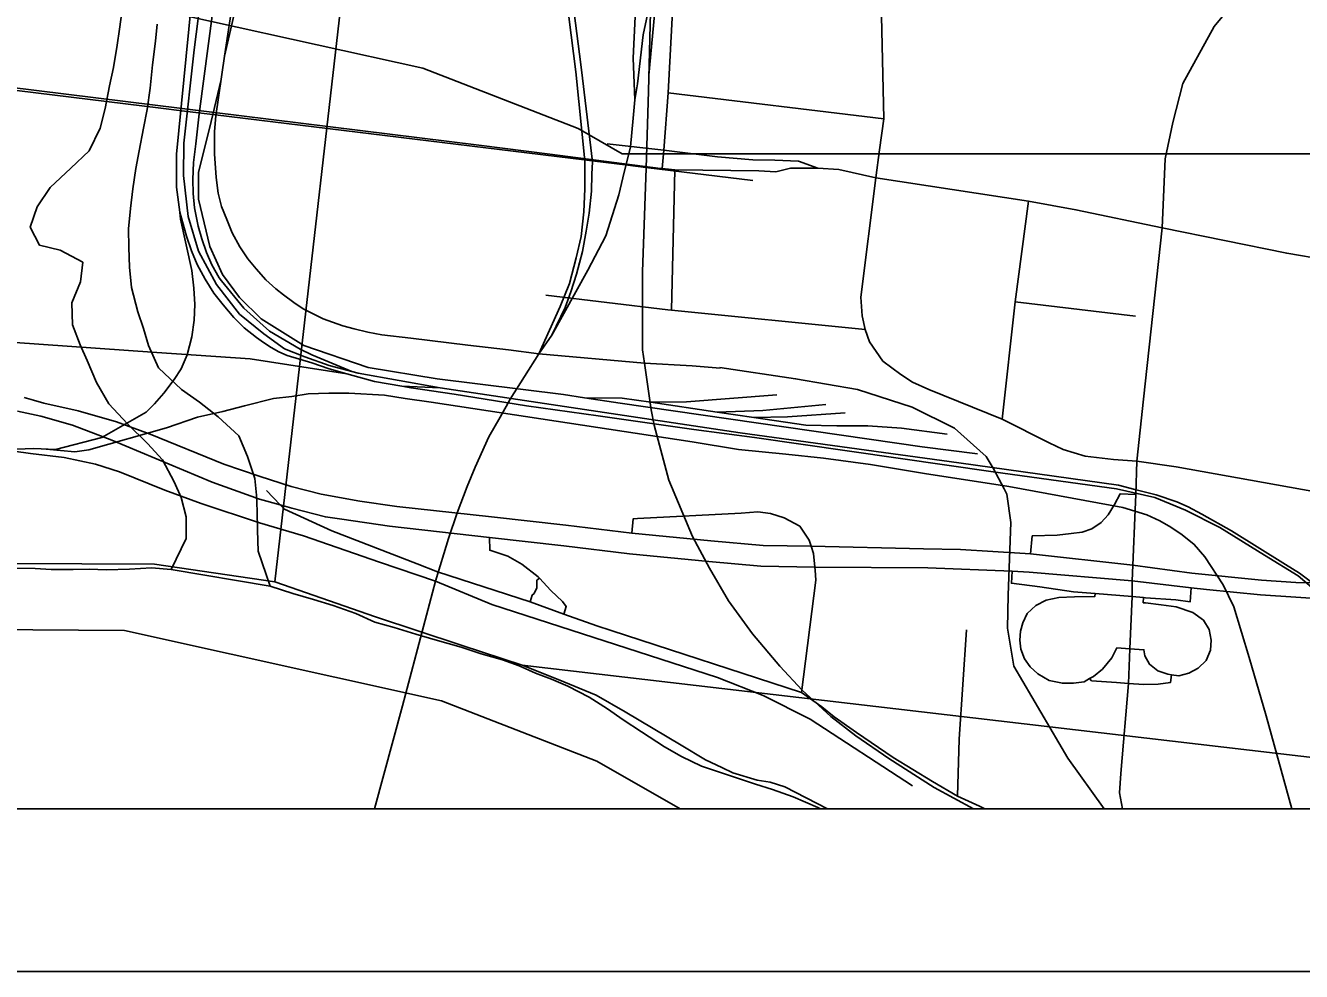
# Model space of a CAD drawing. Extents: x -8.2 to 38.5, y -0.1 to 21.9.
# Drawn here: x 5.256 to 6.041, y 13.864 to 14.446 of the extents above; entities that cross this region are included whole.
import ezdxf

# ---------------------------------------------------------------- set-up
doc = ezdxf.new("R2010")
doc.units = 0
for name, color, linetype in [('Default', 7, 'Continuous'), ('GM_X_Adjacent_County_Text', 7, 'Continuous'), ('GM_X_Airport_Location_Class_1', 7, 'Continuous'), ('GM_X_Airport_Location_Class_3', 7, 'Continuous'), ('GM_X_Interstate_Location', 7, 'Continuous'), ('GM_X_Minor_River', 7, 'Continuous'), ('GM_X_Section', 7, 'Continuous'), ('GM_X_Township', 7, 'Continuous'), ('GM_X_Township_ROW', 7, 'Continuous'), ('GM_X_Township_Subdivision_Text', 7, 'Continuous'), ('GM_X_Township_Text', 7, 'Continuous'), ('GM_X_US_Location', 7, 'Continuous')]:
    doc.layers.add(name, color=color, linetype=linetype)

msp = doc.modelspace()

# ---------------------------------------------------------------- linework, layer by layer
at = {"layer": 'Default'}
for points in [[(3.4133, 14.36735), (4.82348, 14.36735), (4.82604, 14.37009), (4.92092, 14.42469), (5.00928, 14.45261), (5.10793, 14.46474), (5.30561, 14.46322), (5.50064, 14.41998), (5.59627, 14.38282), (5.62337, 14.36735), (7.78583, 14.36735), (7.81753, 14.393), (7.93419, 14.50672), (8.01002, 14.58066), (8.07899, 14.67657), (8.19078, 14.868), (8.23777, 14.96505), (8.37153, 15.16559), (8.44919, 15.25329), (8.71106, 15.55038), (8.80997, 15.62884), (8.90733, 15.68039), (8.96338, 15.71646), (8.96338, 21.16735)], [(3.40948, 13.96446), (4.82348, 13.96446), (4.82604, 13.9672), (4.92092, 14.02181), (5.0207, 14.06353), (5.11936, 14.07566), (5.31704, 14.07413), (5.51207, 14.0309), (5.6077, 13.99373), (5.65897, 13.96446), (7.78149, 13.96446)]]:
    msp.add_lwpolyline(points, dxfattribs=at)
for points in [[(6.31837, 13.96446), (6.45347, 13.96446), (6.53061, 14.97169), (5.52081, 15.07436), (5.40957, 14.10413), (5.47158, 14.08263), (5.52421, 14.06514), (5.56181, 14.05291)], [(5.74966, 13.96446), (6.31837, 13.96446), (5.56181, 14.05291), (5.58396, 14.04407), (5.60723, 14.03445), (5.62517, 14.02419), (5.65955, 14.0037), (5.6745, 13.99465), (5.68462, 13.98987), (5.69136, 13.98669), (5.70641, 13.98217), (5.71433, 13.98085), (5.72336, 13.978)]]:
    msp.add_lwpolyline(points, close=True, dxfattribs=at)
at = {"layer": 'GM_X_Adjacent_County_Text'}
msp.add_lwpolyline([(5.52081, 15.07436), (5.40957, 14.10413), (5.33557, 14.11491), (5.29088, 14.11518), (5.21701, 14.11536), (5.19805, 14.11427), (5.18025, 14.1143), (5.14275, 14.11478), (5.12569, 14.11404), (5.09992, 14.11349), (5.08436, 14.11233), (5.06348, 14.11016), (5.05436, 14.10885), (5.04294, 14.10646), (4.41663, 14.18293), (4.5212, 15.1931)], close=True, dxfattribs=at)
at = {"layer": 'GM_X_Airport_Location_Class_1'}
for p, q in [((5.86326, 14.11064), (5.8737, 14.11009)), ((5.97342, 14.10032), (5.98292, 14.09937))]:
    msp.add_line(p, q, dxfattribs=at)
for points in [[(5.25121, 14.20899), (5.26562, 14.20593), (5.28513, 14.20053), (5.30931, 14.19112), (5.37095, 14.16546), (5.40011, 14.15494), (5.4129, 14.15139), (5.42004, 14.14941), (5.44072, 14.14405), (5.45077, 14.14259)], [(5.45077, 14.14259), (5.48003, 14.13833), (5.54167, 14.13132)], [(5.54167, 14.13132), (5.58744, 14.12615), (5.62786, 14.12135), (5.67659, 14.11655), (5.7087, 14.11378), (5.7418, 14.11315), (5.8115, 14.11268), (5.86326, 14.11064)], [(5.8737, 14.11009), (5.93716, 14.10474), (5.97342, 14.10032)], [(5.98292, 14.09937), (6.01619, 14.09607), (6.0627, 14.09311), (6.0968, 14.09507), (6.10812, 14.09617)]]:
    msp.add_lwpolyline(points, dxfattribs=at)
at = {"layer": 'GM_X_Airport_Location_Class_3'}
for p, q in [((5.86326, 14.11064), (5.8737, 14.11009)), ((5.97342, 14.10032), (5.98292, 14.09937))]:
    msp.add_line(p, q, dxfattribs=at)
for points in [[(5.25532, 14.21736), (5.26114, 14.21578), (5.26741, 14.214), (5.28845, 14.2092), (5.31207, 14.20256), (5.33275, 14.19499), (5.37815, 14.17654), (5.39993, 14.16897), (5.41967, 14.16269), (5.43813, 14.15808), (5.46194, 14.15365), (5.48464, 14.15033), (5.54296, 14.14405), (5.58874, 14.13888), (5.62916, 14.13409), (5.67788, 14.12929), (5.70999, 14.12652), (5.73958, 14.12595), (5.80874, 14.1243), (5.83144, 14.12393), (5.85137, 14.12283), (5.87467, 14.12122), (5.93758, 14.11434), (5.97392, 14.10935), (6.01669, 14.1051), (6.03796, 14.10363), (6.06343, 14.10345)], [(5.25121, 14.20899), (5.26562, 14.20593), (5.28513, 14.20053), (5.30931, 14.19112), (5.37095, 14.16546), (5.40011, 14.15494), (5.4129, 14.15139), (5.42004, 14.14941), (5.44072, 14.14405), (5.45077, 14.14259)], [(5.45077, 14.14259), (5.48003, 14.13833), (5.54167, 14.13132)], [(5.54167, 14.13132), (5.58744, 14.12615), (5.62786, 14.12135), (5.67659, 14.11655), (5.7087, 14.11378), (5.7418, 14.11315), (5.8115, 14.11268), (5.86326, 14.11064)], [(5.8737, 14.11009), (5.93716, 14.10474), (5.97342, 14.10032)], [(5.98292, 14.09937), (6.01619, 14.09607), (6.0627, 14.09311), (6.0968, 14.09507), (6.10812, 14.09617)]]:
    msp.add_lwpolyline(points, dxfattribs=at)
at = {"layer": 'GM_X_Interstate_Location'}
for points in [[(5.93947, 14.15786), (5.92967, 14.15812), (5.92637, 14.1516), (5.9223, 14.14527), (5.91811, 14.14054), (5.91238, 14.1366), (5.90635, 14.13473), (5.89968, 14.13381), (5.89097, 14.1328), (5.87564, 14.13235), (5.87467, 14.12122)], [(5.74255, 14.10508), (5.74199, 14.11118), (5.7418, 14.11315), (5.741, 14.12154), (5.73958, 14.12595), (5.73838, 14.12965), (5.73263, 14.13827), (5.72297, 14.1435), (5.71461, 14.14611), (5.70677, 14.14716), (5.69658, 14.14638), (5.63282, 14.14298), (5.63003, 14.14273), (5.62916, 14.13409)], [(5.54167, 14.13132), (5.54181, 14.12352), (5.55285, 14.11997), (5.56148, 14.11501), (5.57167, 14.10716), (5.57235, 14.10644), (5.57951, 14.0988), (5.58656, 14.092), (5.58892, 14.08886), (5.58746, 14.08427)], [(5.86326, 14.11064), (5.86286, 14.10326), (5.88042, 14.10096), (5.90115, 14.09798), (5.9143, 14.09682)], [(5.57235, 14.10644), (5.57089, 14.10507), (5.57089, 14.10037), (5.56906, 14.09697), (5.56801, 14.09592), (5.56667, 14.09175)], [(5.93562, 14.06296), (5.92779, 14.06349), (5.92458, 14.05726), (5.91888, 14.05035), (5.91335, 14.04595), (5.9109, 14.04454), (5.90767, 14.04268), (5.90101, 14.04176), (5.89419, 14.04176), (5.88611, 14.04345), (5.87911, 14.04756), (5.87438, 14.05174), (5.87085, 14.05676), (5.86874, 14.06259), (5.86797, 14.06811), (5.86835, 14.07378), (5.86983, 14.07891), (5.87249, 14.08465), (5.87782, 14.08953), (5.88419, 14.09274), (5.89204, 14.09449), (5.90162, 14.09476), (5.91415, 14.09505), (5.9143, 14.09682)], [(5.9143, 14.09682), (5.93713, 14.09497), (5.94417, 14.09442)], [(5.94417, 14.09442), (5.94393, 14.09124), (5.9454, 14.09108), (5.955, 14.09004), (5.96424, 14.08874), (5.97447, 14.08532), (5.98098, 14.08056), (5.98447, 14.07486), (5.98584, 14.06817), (5.98543, 14.06205), (5.98272, 14.05563), (5.97786, 14.05095), (5.97197, 14.04793), (5.96594, 14.04629), (5.9613, 14.04691), (5.95917, 14.0472), (5.95295, 14.04943), (5.94776, 14.05343), (5.94489, 14.05867), (5.94437, 14.06236), (5.93562, 14.06296)], [(5.94417, 14.09442), (5.94527, 14.09433), (5.964, 14.09302), (5.97287, 14.09188), (5.97342, 14.10032)], [(5.93487, 14.0416), (5.9276, 14.04211), (5.9122, 14.04314), (5.9109, 14.04454)], [(5.9613, 14.04691), (5.96065, 14.04209), (5.95308, 14.04123), (5.94437, 14.04097), (5.93487, 14.0416)]]:
    msp.add_lwpolyline(points, dxfattribs=at)
at = {"layer": 'GM_X_Minor_River'}
msp.add_line((5.34587, 14.11169), (5.4067, 14.10142), dxfattribs=at)
for points in [[(5.31534, 14.45451), (5.31394, 14.44391), (5.31255, 14.43408), (5.31031, 14.42047), (5.30776, 14.40914), (5.30513, 14.39516), (5.30217, 14.38309), (5.29538, 14.36922), (5.28411, 14.35849), (5.27129, 14.34667), (5.26341, 14.33472), (5.25892, 14.3223), (5.26471, 14.31115), (5.27754, 14.30816), (5.29139, 14.3006), (5.28995, 14.28849), (5.2847, 14.27572), (5.28512, 14.26204), (5.28974, 14.24977), (5.29406, 14.24017), (5.29979, 14.22674), (5.30743, 14.21364), (5.31888, 14.2012), (5.33111, 14.18913), (5.34034, 14.17902), (5.34759, 14.16555), (5.35191, 14.15595), (5.35502, 14.14411), (5.35507, 14.13082), (5.34587, 14.11169)], [(5.4067, 14.10142), (5.39927, 14.12287), (5.39883, 14.13579), (5.39874, 14.14755), (5.39823, 14.15744), (5.39735, 14.16771), (5.39275, 14.18111), (5.38738, 14.19378), (5.37477, 14.20549), (5.36323, 14.21451), (5.35205, 14.22238), (5.33796, 14.23565), (5.33185, 14.24947), (5.3287, 14.2598), (5.32516, 14.27014), (5.32136, 14.28504), (5.32015, 14.2976), (5.3197, 14.30976), (5.3196, 14.32115), (5.32067, 14.33365), (5.32211, 14.34576), (5.32394, 14.35824), (5.32611, 14.3692), (5.32874, 14.38318), (5.33091, 14.39451), (5.33276, 14.40775), (5.33426, 14.42214), (5.33614, 14.43652), (5.33716, 14.44712)]]:
    msp.add_lwpolyline(points, dxfattribs=at)
at = {"layer": 'GM_X_Section'}
msp.add_lwpolyline([(2.16338, 13.96446), (4.82348, 13.96446), (4.82604, 13.9672), (4.92092, 14.02181), (5.0207, 14.06353), (5.11936, 14.07566), (5.31704, 14.07413), (5.51207, 14.0309), (5.6077, 13.99373), (5.65897, 13.96446), (7.78149, 13.96446)], dxfattribs=at)
at = {"layer": 'GM_X_Township'}
for p, q in [((2.16338, 13.96446), (8.96338, 13.96446)), ((2.06338, 13.86446), (9.06338, 13.86446))]:
    msp.add_line(p, q, dxfattribs=at)
at = {"layer": 'GM_X_Township_ROW'}
msp.add_line((5.4067, 14.10142), (5.34587, 14.11169), dxfattribs=at)
for points in [[(5.34587, 14.11169), (5.33376, 14.11275), (5.32008, 14.11196), (5.30603, 14.11155), (5.29541, 14.11183), (5.28554, 14.11169), (5.27188, 14.11166), (5.26203, 14.11229), (5.25066, 14.11258)], [(5.74526, 13.96446), (5.74364, 13.96535), (5.72863, 13.9718), (5.71584, 13.9763), (5.7053, 13.9796), (5.69552, 13.98289), (5.68197, 13.9874), (5.67219, 13.99069), (5.65981, 13.9967), (5.64934, 14.00265), (5.63515, 14.01175), (5.62395, 14.01924), (5.61426, 14.02594), (5.60305, 14.03306), (5.58994, 14.03984), (5.57981, 14.04427), (5.57003, 14.04794), (5.5599, 14.05237), (5.54975, 14.05604), (5.53656, 14.0598), (5.52414, 14.0639), (5.50832, 14.06848), (5.49626, 14.07182), (5.48309, 14.07595), (5.47103, 14.07929), (5.4594, 14.08452), (5.44548, 14.08943), (5.43343, 14.09315), (5.42063, 14.09689), (5.4067, 14.10142)]]:
    msp.add_lwpolyline(points, dxfattribs=at)
at = {"layer": 'GM_X_Township_Subdivision_Text'}
for p, q in [((5.65158, 14.40474), (5.78441, 14.38889)), ((5.64797, 14.35822), (5.64885, 14.36962)), ((5.65376, 14.27114), (5.65569, 14.35756)), ((5.86505, 14.27629), (5.93925, 14.26748))]:
    msp.add_line(p, q, dxfattribs=at)
for points in [[(5.64885, 14.36962), (5.65158, 14.40474), (5.65591, 14.48549)], [(5.85705, 14.20404), (5.86505, 14.27629), (5.87344, 14.33816)], [(5.57626, 14.28045), (5.65136, 14.27142), (5.65376, 14.27114), (5.77288, 14.25917)], [(5.82963, 13.97231), (5.83078, 14.00738), (5.83529, 14.0746)]]:
    msp.add_lwpolyline(points, dxfattribs=at)
at = {"layer": 'GM_X_Township_Text'}
for p, q in [((5.77932, 14.35263), (5.78174, 14.36986)), ((5.57871, 14.3671), (5.64698, 14.35834)), ((5.64698, 14.35834), (5.64797, 14.35822)), ((5.95558, 14.32175), (5.94419, 14.21651)), ((5.73364, 14.03602), (5.74255, 14.10508))]:
    msp.add_line(p, q, dxfattribs=at)
for points in [[(5.78174, 14.36986), (5.78441, 14.38889), (5.7808, 14.54275)], [(6.01842, 14.48283), (5.98761, 14.4456), (5.96836, 14.41057), (5.96221, 14.38663), (5.95753, 14.3643), (5.95558, 14.32175)], [(5.13488, 14.42194), (5.53518, 14.37269), (5.57871, 14.3671)], [(5.74364, 14.35856), (5.73173, 14.36272), (5.7173, 14.36351), (5.70377, 14.36369), (5.68205, 14.36547), (5.64885, 14.36962), (5.61404, 14.37348)], [(5.64797, 14.35822), (5.65569, 14.35756), (5.70751, 14.35675), (5.71783, 14.35621), (5.72691, 14.35853), (5.74364, 14.35856), (5.75666, 14.35759), (5.77932, 14.35263)], [(6.10367, 14.14985), (5.96419, 14.17491), (5.94005, 14.17824), (5.92567, 14.1793), (5.90817, 14.18146), (5.89478, 14.18556), (5.88608, 14.18947), (5.85705, 14.20404), (5.81205, 14.22228), (5.80191, 14.22681), (5.79478, 14.23158), (5.78362, 14.23981), (5.77557, 14.25165), (5.77288, 14.25917), (5.77092, 14.26777), (5.77024, 14.27921), (5.77932, 14.35263)], [(5.77932, 14.35263), (5.87344, 14.33816), (5.90252, 14.33289), (5.95558, 14.32175)], [(5.95558, 14.32175), (6.03232, 14.30613), (6.05624, 14.3021), (6.14742, 14.29239)], [(5.94419, 14.21651), (5.94005, 14.17824), (5.93947, 14.15786), (5.93906, 14.14839)], [(5.40436, 14.16019), (5.4129, 14.15139), (5.41549, 14.14871), (5.44459, 14.1354), (5.49707, 14.11513)], [(5.93906, 14.14839), (5.93758, 14.11434), (5.93716, 14.10474), (5.93713, 14.09497), (5.93562, 14.06296), (5.93487, 14.0416)], [(5.49707, 14.11513), (5.5097, 14.11025), (5.56667, 14.09175), (5.58746, 14.08427), (5.60766, 14.07705), (5.61652, 14.07417)], [(5.61652, 14.07417), (5.73364, 14.03602), (5.74627, 14.02722), (5.75384, 14.02097), (5.76748, 14.01144), (5.79017, 13.99615), (5.81418, 13.98119), (5.82963, 13.97231), (5.84311, 13.96606), (5.84657, 13.96446)], [(5.93487, 14.0416), (5.93027, 13.9862), (5.92942, 13.97428), (5.93117, 13.96446)]]:
    msp.add_lwpolyline(points, dxfattribs=at)
at = {"layer": 'GM_X_US_Location'}
for p, q in [((5.38431, 14.4656), (5.37866, 14.42747)), ((5.35229, 14.39376), (5.36269, 14.39249)), ((5.36269, 14.39249), (5.37298, 14.39124)), ((5.37298, 14.39124), (5.6, 14.36353)), ((5.6, 14.36353), (5.6048, 14.36295)), ((5.6048, 14.36295), (5.62685, 14.36026)), ((5.62685, 14.36026), (5.63784, 14.35892)), ((5.63784, 14.35892), (5.70376, 14.35087)), ((5.68174, 14.20845), (5.64087, 14.21451)), ((5.70432, 14.2051), (5.68174, 14.20845)), ((5.85163, 14.17391), (5.85837, 14.16124))]:
    msp.add_line(p, q, dxfattribs=at)
for points in [[(5.35102, 14.33142), (5.349, 14.34677), (5.3491, 14.36714), (5.36851, 14.56467), (5.37499, 14.62976), (5.37688, 14.71451), (5.37933, 14.83752), (5.38195, 14.9068), (5.39872, 15.04748), (5.40976, 15.13269), (5.43083, 15.25447), (5.45318, 15.36549), (5.46469, 15.41851), (5.47332, 15.45982), (5.48216, 15.50256), (5.49156, 15.54634), (5.4931, 15.55783), (5.49361, 15.56855), (5.49361, 15.58618), (5.49271, 15.59882)], [(5.51128, 14.2234), (5.46079, 14.23235), (5.44297, 14.23704), (5.42803, 14.24251), (5.41561, 14.24745), (5.40285, 14.25657), (5.38773, 14.26873), (5.37375, 14.28698), (5.36257, 14.30753), (5.35616, 14.32874), (5.35337, 14.3539), (5.35353, 14.37379), (5.35994, 14.43133), (5.37359, 14.53918), (5.38197, 14.61119), (5.38461, 14.6324), (5.38555, 14.63961)], [(5.59785, 14.42231), (5.58946, 14.48763), (5.58172, 14.54655), (5.57742, 14.57815)], [(5.47892, 14.55512), (5.45611, 14.55224), (5.44152, 14.54669), (5.42364, 14.53539), (5.40844, 14.51443), (5.39816, 14.49285), (5.38891, 14.4721), (5.37866, 14.42747)], [(5.45702, 14.23334), (5.43226, 14.24377), (5.42506, 14.24724), (5.40631, 14.25821), (5.39052, 14.27235), (5.37674, 14.28912), (5.37534, 14.29113), (5.37087, 14.29911), (5.36757, 14.30667), (5.36459, 14.31498), (5.36235, 14.32275), (5.36022, 14.33414), (5.35937, 14.34287), (5.35905, 14.3516), (5.35958, 14.36193), (5.36097, 14.37353), (5.36292, 14.39197), (5.37404, 14.47549), (5.37839, 14.51221), (5.38259, 14.54234)], [(5.572, 14.24438), (5.58523, 14.27333), (5.591, 14.28747), (5.59503, 14.30325), (5.59802, 14.31656), (5.59977, 14.33163), (5.60029, 14.34587), (5.60024, 14.36301), (5.59482, 14.41768), (5.58904, 14.46308), (5.58657, 14.48082)], [(5.64091, 14.46281), (5.63631, 14.4405), (5.6327, 14.41035), (5.63108, 14.40054)], [(5.83947, 13.96446), (5.81537, 13.97758), (5.78747, 13.99539), (5.76715, 14.00941), (5.75169, 14.02121), (5.73413, 14.03746), (5.72037, 14.05227), (5.70359, 14.07219), (5.68865, 14.0925), (5.67699, 14.11242), (5.6665, 14.13195), (5.65195, 14.16655), (5.6429, 14.20053), (5.64112, 14.20994), (5.63696, 14.23848), (5.63575, 14.2468), (5.63583, 14.29464), (5.63807, 14.35839), (5.63956, 14.40584), (5.64091, 14.46281)], [(5.63108, 14.40054), (5.63006, 14.4262), (5.63121, 14.45168)], [(5.64318, 14.45278), (5.6398, 14.41569)], [(5.00807, 14.43606), (5.33951, 14.39532), (5.35229, 14.39376)], [(5.37866, 14.42747), (5.37322, 14.39071), (5.37247, 14.381), (5.37247, 14.36721), (5.37337, 14.35282), (5.37479, 14.34315), (5.37682, 14.33491), (5.38004, 14.32682), (5.38326, 14.3188), (5.38813, 14.3101), (5.393, 14.30276), (5.3981, 14.29654), (5.40394, 14.28987), (5.41024, 14.28425), (5.41481, 14.2805), (5.42118, 14.27586), (5.4271, 14.27204), (5.4328, 14.26911), (5.43924, 14.26589), (5.44508, 14.26372), (5.45138, 14.26162), (5.45835, 14.25967), (5.46674, 14.25772), (5.47544, 14.256), (5.4932, 14.25398), (5.52842, 14.2497), (5.55337, 14.24671), (5.572, 14.24438)], [(5.47092, 13.96446), (5.48804, 14.02783), (5.50837, 14.10456), (5.51637, 14.13067), (5.52179, 14.14649), (5.52792, 14.16274), (5.53276, 14.17457), (5.54131, 14.19324), (5.54817, 14.20531), (5.55291, 14.21373), (5.55444, 14.21646), (5.572, 14.24438), (5.58, 14.25569), (5.58822, 14.27282), (5.59173, 14.28241), (5.59513, 14.29325), (5.59895, 14.30728), (5.60122, 14.31966), (5.60308, 14.33091), (5.60442, 14.34442), (5.60462, 14.35474), (5.60503, 14.36242), (5.59895, 14.41376), (5.59785, 14.42231)], [(5.37652, 14.41301), (5.37047, 14.38711), (5.36669, 14.37231), (5.36257, 14.35603), (5.36257, 14.33943), (5.36948, 14.31033), (5.37728, 14.29312), (5.38783, 14.27901), (5.4012, 14.26585), (5.42741, 14.24948), (5.4671, 14.23598), (5.50949, 14.22891), (5.58721, 14.21922), (5.60013, 14.21728)], [(5.58, 14.25569), (5.60227, 14.29582), (5.61318, 14.31684), (5.62118, 14.34218), (5.62381, 14.35254), (5.62839, 14.3716), (5.63014, 14.38932), (5.63108, 14.40054)], [(5.26126, 14.18607), (5.27459, 14.18538), (5.3031, 14.19284), (5.33035, 14.20849), (5.33547, 14.21346), (5.34129, 14.22003), (5.34762, 14.22844), (5.35197, 14.23516), (5.35563, 14.24376), (5.35839, 14.25473), (5.35988, 14.26502), (5.36027, 14.27461), (5.35968, 14.28479), (5.35839, 14.29556), (5.35159, 14.32706), (5.35102, 14.33142)], [(5.48763, 14.22436), (5.47083, 14.22734), (5.45382, 14.23191), (5.44294, 14.23516), (5.43228, 14.23881), (5.41714, 14.24325), (5.41211, 14.24554), (5.40727, 14.24821), (5.40265, 14.25124), (5.39827, 14.25435), (5.39078, 14.26032), (5.38435, 14.26674), (5.37777, 14.27439), (5.37211, 14.28158), (5.36663, 14.2902), (5.36186, 14.29918), (5.35834, 14.30774), (5.35513, 14.31662), (5.35102, 14.33142)], [(5.45382, 14.23191), (5.39438, 14.24121), (5.33692, 14.24516), (5.24691, 14.25157)], [(5.572, 14.24438), (5.63696, 14.23848), (5.66629, 14.237), (5.68362, 14.23545)], [(5.68339, 14.23597), (5.73007, 14.22895), (5.76806, 14.22243), (5.8017, 14.21157), (5.82775, 14.19853), (5.84729, 14.18115), (5.85163, 14.17391)], [(6.03534, 13.96446), (6.01966, 14.02172), (6.00925, 14.05757), (5.99965, 14.08878), (5.99306, 14.1022), (5.98196, 14.11954), (5.97537, 14.12706), (5.96786, 14.13295), (5.96092, 14.13769), (5.9541, 14.14163), (5.94612, 14.14533), (5.93143, 14.14972), (5.86123, 14.16271), (5.80927, 14.17075), (5.77617, 14.17621), (5.74713, 14.18017), (5.72393, 14.1826), (5.69499, 14.18542), (5.66647, 14.19014), (5.50577, 14.21464), (5.48985, 14.21691), (5.47711, 14.21885), (5.45516, 14.22011), (5.44277, 14.22013), (5.43011, 14.21978), (5.41998, 14.2181), (5.40871, 14.21683), (5.39084, 14.2124), (5.37748, 14.20889), (5.36206, 14.20529), (5.34287, 14.19872), (5.29516, 14.18517), (5.28657, 14.18409), (5.26888, 14.18568)], [(5.92759, 14.16135), (5.85163, 14.17165), (5.70484, 14.19278), (5.66742, 14.19776), (5.60851, 14.20609), (5.56441, 14.21234), (5.52001, 14.21955), (5.49342, 14.22333), (5.48763, 14.22436)], [(5.92866, 14.16359), (5.83058, 14.17725), (5.69593, 14.19581), (5.59596, 14.21067), (5.51128, 14.2234), (5.48763, 14.22436)], [(5.64087, 14.21451), (5.62332, 14.21711), (5.60013, 14.21728)], [(5.60013, 14.21728), (5.62201, 14.21399), (5.80795, 14.18719), (5.84198, 14.18275)], [(5.64087, 14.21451), (5.66294, 14.21481), (5.71851, 14.21908)], [(5.68174, 14.20845), (5.7098, 14.20955), (5.7486, 14.21317)], [(5.70432, 14.2051), (5.72509, 14.2056), (5.7606, 14.20807)], [(5.8234, 14.19492), (5.79512, 14.19853), (5.77457, 14.20001), (5.75534, 14.20001), (5.73643, 14.20034), (5.70432, 14.2051)], [(5.23985, 14.18561), (5.2592, 14.18293), (5.27985, 14.18055), (5.29918, 14.17655), (5.31402, 14.17176), (5.34192, 14.16049), (5.36424, 14.15236), (5.40006, 14.14043), (5.42713, 14.13235), (5.47388, 14.11621), (5.50837, 14.10456), (5.54316, 14.09023), (5.68189, 14.04533), (5.70998, 14.03423), (5.73904, 14.01972), (5.80196, 13.97857)], [(5.24546, 14.18541), (5.26126, 14.18607)], [(5.85837, 14.16124), (5.86007, 14.15806), (5.86246, 14.14062), (5.86079, 14.09593), (5.86042, 14.07559), (5.86428, 14.05219), (5.89761, 13.9956), (5.91983, 13.96446)], [(5.92759, 14.16135), (5.9511, 14.15593), (5.97004, 14.14817), (5.99107, 14.13752), (6.01849, 14.12051), (6.03936, 14.10772), (6.0516, 14.09726), (6.06272, 14.08724), (6.07057, 14.07729), (6.07656, 14.06616), (6.08228, 14.05269), (6.08555, 14.03898), (6.09758, 13.97707)], [(6.1002, 13.97987), (6.09792, 13.99), (6.09209, 14.0214), (6.08705, 14.04538), (6.0851, 14.05208), (6.08316, 14.05799), (6.07978, 14.0654), (6.07596, 14.07275), (6.072, 14.07923), (6.06407, 14.0891), (6.05162, 14.10089), (6.04016, 14.10948), (6.03152, 14.11481), (5.99818, 14.13555), (5.97996, 14.14578), (5.9716, 14.15017), (5.96469, 14.1532), (5.95201, 14.15759), (5.93883, 14.1609), (5.92866, 14.16359)]]:
    msp.add_lwpolyline(points, dxfattribs=at)

doc.saveas('drawing.dxf')
